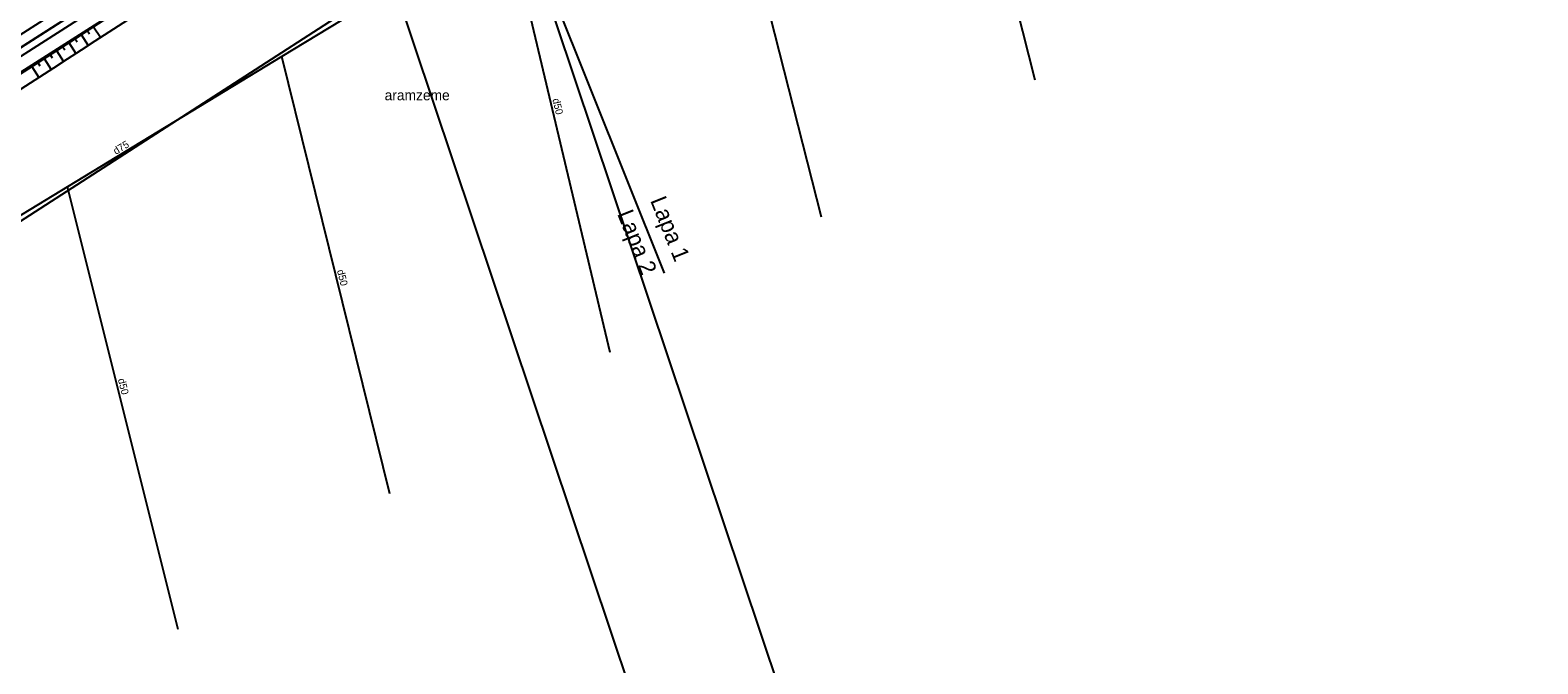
# Model space of a CAD drawing. Extents: x 469981 to 472086, y 246785 to 247785.
# Drawn here: x 471511.5 to 471613.9, y 247403.5 to 247446.6 of the extents above; entities that cross this region are included whole.
import ezdxf

# ---------------------------------------------------------------- set-up
doc = ezdxf.new("R2010")
doc.units = 0
for name, color, linetype in [('0_Asfalta_Nomale', 7, 'Continuous'), ('0_Ruut_nomale', 7, 'Continuous'), ('0_Saviet_Lin', 7, 'Continuous'), ('CELI_CMAL_####_####_#', 7, 'Continuous'), ('DREN_VADP_####_####_#', 7, 'Continuous'), ('DREN_VADP_####_TKST_#', 7, 'Continuous'), ('DREN_VADP_KLKT_####_#', 7, 'Continuous'), ('DREN_VADP_KLKT_TKST_#', 7, 'Continuous'), ('RAMI_PLAN_####_TKST_#', 7, 'Continuous'), ('RAMI_UZMR_####_####_#', 7, 'Continuous'), ('RELJ_NOGA_####_####_#', 7, 'Continuous'), ('RELJ_NOGL_####_####_#', 7, 'Continuous'), ('ROBZ_IERR_####_####_#', 7, 'Continuous'), ('ROBZ_PROJ_####_####_#', 7, 'Continuous'), ('TERT_IZMT_####_TKST_#', 7, 'Continuous')]:
    doc.layers.add(name, color=color, linetype=linetype)

msp = doc.modelspace()

# ---------------------------------------------------------------- linework, layer by layer
at = {"layer": '0_Asfalta_Nomale'}
msp.add_line((471695.56, 247563.29), (471399.04, 247373.98), dxfattribs=at)
at = {"layer": '0_Ruut_nomale'}
msp.add_lwpolyline([(471514.29, 247447.57), (471399.04, 247373.98), (471385.85, 247365.57), (471340.79, 247336.79), (471211.25, 247255.27), (471209.12, 247253.92), (471209.08, 247254.78), (471296.25, 247309.65), (471339.52, 247336.88), (471350.75, 247344.05), (471392.72, 247370.84), (471426.48, 247392.39), (471514.05, 247448.3)], close=True, dxfattribs=at)
at = {"layer": '0_Saviet_Lin'}
msp.add_line((471532.38, 247485.45), (471554.6, 247430.07), dxfattribs=at)
at = {"layer": 'CELI_CMAL_####_####_#'}
msp.add_lwpolyline([(471449.39, 247405.1), (471473.79, 247420.91), (471502.64, 247439.53), (471533.22, 247459.11), (471556.35, 247474.05), (471582.79, 247490.85), (471613.48, 247511.12), (471642.71, 247530.16), (471668.62, 247547.04), (471690.82, 247561.73), (471696.39, 247565.09), (471697.93, 247564.14), (471698.69, 247563.02), (471698.33, 247552.67), (471698.21, 247547.7)], dxfattribs=at)
at = {"layer": 'DREN_VADP_####_####_#'}
for points in [[(471579.8, 247443.18), (471572.62, 247471.54)], [(471565.27, 247433.86), (471557.96, 247462.63)], [(471550.93, 247424.67), (471543.95, 247454.1)], [(471535.97, 247415.07), (471528.62, 247444.78)], [(471521.58, 247405.85), (471514.07, 247435.93)]]:
    msp.add_lwpolyline(points, dxfattribs=at)
at = {"layer": 'DREN_VADP_KLKT_####_#'}
msp.add_lwpolyline([(471587.98, 247480.89), (471572.62, 247471.54), (471557.96, 247462.63), (471543.95, 247454.1), (471528.62, 247444.78), (471514.07, 247435.93), (471499.17, 247426.87), (471484.03, 247417.65), (471469.83, 247409.02), (471455.95, 247400.58)], dxfattribs=at)
at = {"layer": 'RAMI_PLAN_####_TKST_#'}
for points in [[(472086.15, 247505.1), (471575.09, 247333.79), (471481.34, 247613.5), (471992.39, 247784.8)], [(471602.97, 247280.79), (471091.91, 247109.48), (470998.16, 247389.19), (471509.21, 247560.49)]]:
    msp.add_lwpolyline(points, close=True, dxfattribs=at)
at = {"layer": 'RAMI_UZMR_####_####_#'}
msp.add_lwpolyline([(471848.64, 247612.32), (471820.31, 247604.26), (471796.25, 247602.5), (471771.84, 247596.35), (471738.66, 247580.54), (471704.77, 247555.59), (471706.88, 247550.67), (471698.45, 247548.03), (471696.87, 247547.68), (471692.13, 247547.5), (471681.94, 247541.88), (471585.71, 247481.92), (471472.95, 247409.11), (471442.35, 247392.64), (471399.38, 247364.44), (471380.29, 247353.37), (471352.04, 247335.76)], dxfattribs=at)
at = {"layer": 'RELJ_NOGA_####_####_#'}
for p, q in [((471515.42, 247446.54), (471515.56, 247446.32)), ((471515.84, 247446.81), (471516.31, 247446.09)), ((471513.74, 247445.46), (471513.88, 247445.24)), ((471514.16, 247445.73), (471514.63, 247445)), ((471514.58, 247446), (471514.72, 247445.78)), ((471515, 247446.27), (471515.47, 247445.54)), ((471512.48, 247444.65), (471512.96, 247443.9)), ((471512.9, 247444.92), (471513.04, 247444.69)), ((471513.32, 247445.19), (471513.79, 247444.45)), ((471511.64, 247444.1), (471512.12, 247443.36)), ((471512.06, 247444.38), (471512.2, 247444.15))]:
    msp.add_line(p, q, dxfattribs=at)
for points in [[(471341.93, 247360.74), (471344.51, 247356.26), (471349.95, 247353.75), (471355.9, 247354.99), (471376.69, 247368.01), (471396.06, 247380.32), (471444.05, 247411.05), (471471.48, 247428.43), (471497.59, 247445.1), (471529.06, 247465.66), (471552.02, 247480.39), (471579.85, 247498.34), (471608.29, 247516.96), (471640.01, 247537.43), (471663.53, 247552.84), (471700.31, 247577.15), (471731.58, 247597), (471755.89, 247610.64), (471758.96, 247612.21)], [(471398.63, 247372.11), (471402.43, 247374.78), (471425.59, 247389.13), (471450.06, 247404.81), (471474.14, 247419.97), (471503.22, 247438.68), (471533.57, 247458.24), (471556.87, 247473.39), (471582.76, 247490.01), (471614.04, 247510.51), (471643.17, 247529.24), (471669.12, 247546.6), (471690.76, 247560.62), (471694.71, 247563.16)]]:
    msp.add_spline(points, degree=3, dxfattribs=at)
at = {"layer": 'RELJ_NOGL_####_####_#'}
for points in [[(471342.51, 247361.02), (471345.4, 247356.89), (471350.22, 247354.86), (471355.25, 247356.42), (471376.01, 247368.36), (471395.6, 247380.99), (471443.66, 247411.57), (471471.28, 247429.25), (471497.37, 247445.87), (471528.27, 247466.83), (471551.61, 247481.24), (471579.42, 247499.1), (471607.69, 247517.41), (471639.59, 247538.32), (471662.84, 247553.56), (471699.58, 247577.98), (471731.35, 247598.06), (471755.71, 247611.43), (471758.27, 247612.73)], [(471399.82, 247371.52), (471403.25, 247373.92), (471426.14, 247388.27), (471450.97, 247403.91), (471474.46, 247419.14), (471503.7, 247437.9), (471533.87, 247457.48), (471557.48, 247472.58), (471583.18, 247489), (471614.92, 247509.52), (471643.61, 247528.29), (471669.95, 247545.7), (471691.54, 247559.7), (471695.15, 247562.05)]]:
    msp.add_spline(points, degree=3, dxfattribs=at)
at = {"layer": 'ROBZ_IERR_####_####_#'}
msp.add_lwpolyline([(471433.79, 247309.12), (471398.35, 247372.09), (471700.01, 247564.12), (471698.29, 247462.94)], dxfattribs=at)
at = {"layer": 'ROBZ_PROJ_####_####_#'}
msp.add_lwpolyline([(471341.26, 247348.2), (471524.88, 247464.85), (471765.83, 247617.36), (471863.46, 247637.05), (471867.53, 247625.72), (471827.07, 247615.94), (471808.63, 247612.29), (471769.2, 247605.75), (471757.89, 247600.96), (471700.01, 247564.12), (471398.35, 247372.09), (471346.74, 247338.48)], dxfattribs=at)

# ---------------------------------------------------------------- texts
at = {"layer": '0_Saviet_Lin'}
for s, p in [('Lapa 1', (471553.63, 247435.01)), ('Lapa 2', (471551.39, 247434.1))]:
    msp.add_text(s, height=1.12, rotation=291.859, dxfattribs=at).set_placement(p)
at = {"layer": 'DREN_VADP_####_TKST_#'}
for rotation, p in [(283.3485, (471547, 247441.88)), (283.8893, (471532.37, 247430.24)), (284.0261, (471517.49, 247422.85))]:
    msp.add_text('d50', height=0.5, rotation=rotation, dxfattribs=at).set_placement(p)
at = {"layer": 'DREN_VADP_KLKT_TKST_#'}
msp.add_text('d75', height=0.5, rotation=31.3097, dxfattribs=at).set_placement((471517.36, 247438.1))
at = {"layer": 'TERT_IZMT_####_TKST_#'}
msp.add_text('aramzeme', height=0.7, dxfattribs=at).set_placement((471535.61, 247441.81))

doc.saveas('drawing.dxf')
